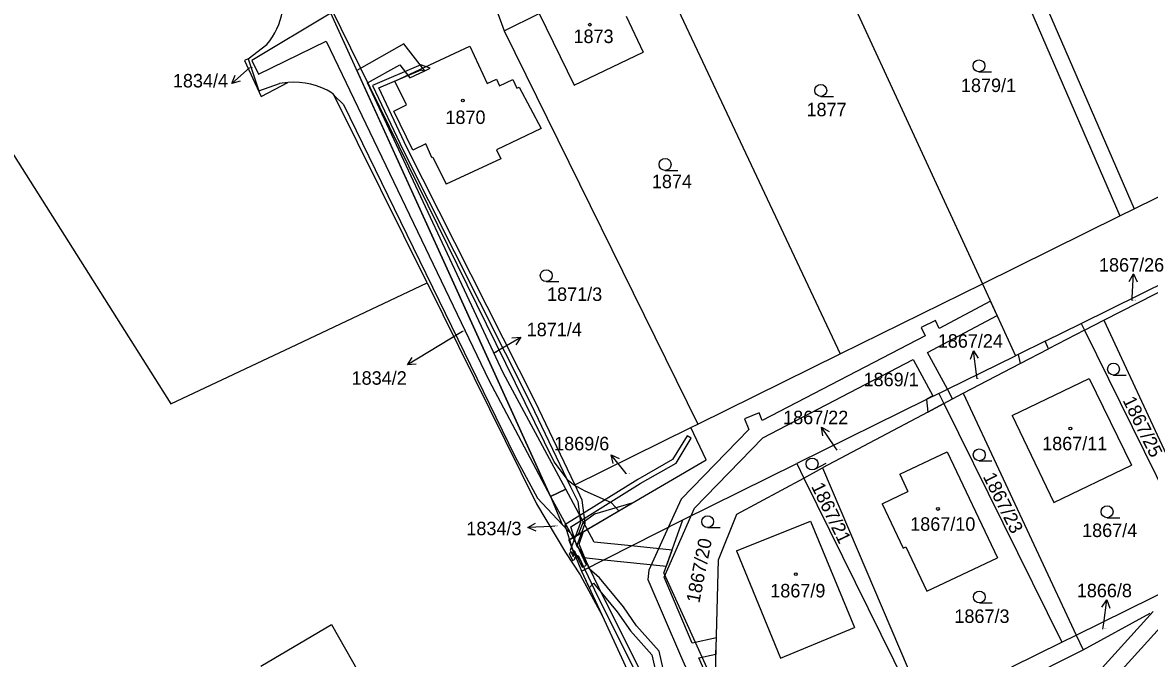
# Model space of a CAD drawing. Extents: x -785744 to -782822, y -1067550 to -1063910.
# Drawn here: x -783860.9 to -783718.8, y -1064902.2 to -1064821.9 of the extents above; entities that cross this region are included whole.
import ezdxf

# ---------------------------------------------------------------- set-up
doc = ezdxf.new("R2010")
doc.units = 0
for name, color, linetype in [('Hranice parcel', 7, 'Continuous'), ('Parcelní čísla', 7, 'Continuous'), ('Pop_ČP_popisy', 7, 'Continuous'), ('Věcná břemena k části', 7, 'Continuous'), ('Značky budov', 7, 'Continuous'), ('Značky kultur', 7, 'Continuous')]:
    doc.layers.add(name, color=color, linetype=linetype)

msp = doc.modelspace()

# ---------------------------------------------------------------- linework, layer by layer
at = {"layer": 'Hranice parcel'}
for p, q in [((-783807.16, -1064853.5), (-783822.25, -1064820.31)), ((-783793.87, -1064877.36), (-783821.95, -1064820.19)), ((-783832.48, -1064826.51), (-783830.11, -1064824.72)), ((-783832.48, -1064826.51), (-783832.93, -1064826.75)), ((-783832.48, -1064826.51), (-783831.13, -1064830.57)), ((-783831.13, -1064830.57), (-783828.53, -1064829.62)), ((-783827.45, -1064829.49), (-783828.53, -1064829.62)), ((-783821.88, -1064830.86), (-783821.61, -1064831.13)), ((-783821.61, -1064831.13), (-783820.43, -1064832.3)), ((-783809.9, -1064854.8), (-783821.61, -1064831.13)), ((-783820.43, -1064832.3), (-783798.85, -1064876.67)), ((-783807.16, -1064853.5), (-783794.32, -1064881.76)), ((-783791.36, -1064880.3), (-783776.65, -1064873.04)), ((-783774.71, -1064877.1), (-783776.65, -1064873.04)), ((-783798.85, -1064876.67), (-783795.97, -1064881.96)), ((-783792.06, -1064879.75), (-783793.87, -1064877.36)), ((-783785.71, -1064883.54), (-783774.71, -1064877.1)), ((-783791.48, -1064880.23), (-783792.06, -1064879.75)), ((-783791.36, -1064880.3), (-783791.48, -1064880.23)), ((-783789.95, -1064881.08), (-783791.36, -1064880.3)), ((-783795.97, -1064881.96), (-783792.86, -1064885.27)), ((-783794.32, -1064881.76), (-783792.86, -1064885.27)), ((-783786.65, -1064882.56), (-783789.95, -1064881.08)), ((-783785.71, -1064883.54), (-783786.65, -1064882.56)), ((-783791.37, -1064886.86), (-783785.71, -1064883.54)), ((-783792.86, -1064885.27), (-783791.37, -1064886.86)), ((-783792.04, -1064887.25), (-783791.37, -1064886.86)), ((-783830.87, -1064903.14), (-783821.95, -1064897.91)), ((-783821.95, -1064897.91), (-783815.91, -1064908.52))]:
    msp.add_line(p, q, dxfattribs=at)
for points in [[(-783744.47, -1064790.68), (-783720.72, -1064845.46)], [(-783746.3, -1064791.47), (-783722.52, -1064846.35)], [(-783765.72, -1064798.84), (-783739.86, -1064854.9)], [(-783803.72, -1064813.27), (-783800.17, -1064822.97)], [(-783781.32, -1064813.79), (-783757.81, -1064863.75)], [(-783800.17, -1064822.97), (-783795.76, -1064820.82)], [(-783795.76, -1064820.82), (-783791.36, -1064829.84)], [(-783784.79, -1064821.15), (-783782.66, -1064825.69)], [(-783800.17, -1064822.97), (-783775.75, -1064872.6)], [(-783813.96, -1064829.34), (-783804.51, -1064824.92)], [(-783804.51, -1064824.92), (-783802.31, -1064829.63)], [(-783791.36, -1064829.84), (-783782.66, -1064825.69)], [(-783832.93, -1064826.75), (-783830.83, -1064831.29)], [(-783812.48, -1064832.31), (-783813.96, -1064829.34)], [(-783802.31, -1064829.63), (-783801.15, -1064829.09)], [(-783801.15, -1064829.09), (-783800.76, -1064829.91)], [(-783800.76, -1064829.91), (-783799.08, -1064829.13)], [(-783799.08, -1064829.13), (-783798.57, -1064830.23)], [(-783720.72, -1064845.46), (-783686.74, -1064828.71)], [(-783830.83, -1064831.29), (-783827.45, -1064829.49)], [(-783798.57, -1064830.23), (-783798.27, -1064830.1)], [(-783798.27, -1064830.1), (-783795.53, -1064835.33)], [(-783814.1, -1064833.12), (-783812.48, -1064832.31)], [(-783811.69, -1064838.05), (-783814.1, -1064833.12)], [(-783795.53, -1064835.33), (-783801.13, -1064837.99)], [(-783862.49, -1064837.96), (-783842.23, -1064870.06)], [(-783810.06, -1064837.25), (-783811.69, -1064838.05)], [(-783809.32, -1064838.97), (-783810.06, -1064837.25)], [(-783809.32, -1064838.97), (-783809.18, -1064838.91)], [(-783809.18, -1064838.91), (-783807.48, -1064842.32)], [(-783800.61, -1064839.12), (-783807.48, -1064842.32)], [(-783801.13, -1064837.99), (-783800.61, -1064839.12)], [(-783739.86, -1064854.9), (-783722.52, -1064846.35)], [(-783722.52, -1064846.35), (-783720.72, -1064845.46)], [(-783826.35, -1064862.56), (-783809.9, -1064854.8)], [(-783809.9, -1064854.8), (-783796.12, -1064882.66)], [(-783757.81, -1064863.75), (-783739.86, -1064854.9)], [(-783739.86, -1064854.9), (-783735.67, -1064863.98)], [(-783727.4, -1064859.91), (-783716.26, -1064854.41)], [(-783724.54, -1064859.5), (-783715.91, -1064855.1)], [(-783731.95, -1064862.15), (-783727.4, -1064859.91)], [(-783727.4, -1064859.91), (-783726.98, -1064860.77)], [(-783726.98, -1064860.77), (-783724.54, -1064859.5)], [(-783724.54, -1064859.5), (-783712.47, -1064885.43)], [(-783726.98, -1064860.77), (-783731.51, -1064863.12)], [(-783726.98, -1064860.77), (-783711.92, -1064891.3)], [(-783842.23, -1064870.06), (-783826.35, -1064862.56)], [(-783731.95, -1064862.15), (-783735.34, -1064863.82)], [(-783735.11, -1064864.98), (-783731.51, -1064863.12)], [(-783775.75, -1064872.6), (-783757.81, -1064863.75)], [(-783744.27, -1064868.22), (-783735.67, -1064863.98)], [(-783735.34, -1064863.82), (-783735.67, -1064863.98)], [(-783742.28, -1064868.7), (-783735.11, -1064864.98)], [(-783736.13, -1064871.51), (-783726.41, -1064866.84)], [(-783726.41, -1064866.84), (-783721.08, -1064877.79)], [(-783745.34, -1064868.75), (-783746.9, -1064869.52), (-783763.28, -1064877.6)], [(-783745.34, -1064868.75), (-783744.27, -1064868.22)], [(-783745.34, -1064868.75), (-783744.72, -1064870.01)], [(-783743.62, -1064869.42), (-783742.28, -1064868.7)], [(-783742.28, -1064868.7), (-783728.03, -1064899.24)], [(-783744.72, -1064870.01), (-783746.76, -1064871.09)], [(-783744.72, -1064870.01), (-783743.62, -1064869.42)], [(-783744.72, -1064870.01), (-783729.86, -1064900.14)], [(-783746.76, -1064871.09), (-783760.02, -1064878.15)], [(-783736.13, -1064871.51), (-783730.84, -1064882.49)], [(-783776.65, -1064873.04), (-783775.75, -1064872.6)], [(-783750.28, -1064878.93), (-783744.32, -1064876.13)], [(-783744.32, -1064876.13), (-783737.96, -1064889.49)], [(-783777.63, -1064884.67), (-783763.28, -1064877.6)], [(-783763.28, -1064877.6), (-783762.38, -1064879.43)], [(-783762.38, -1064879.43), (-783760.02, -1064878.15)], [(-783760.02, -1064878.15), (-783747.04, -1064908.62)], [(-783750.28, -1064878.93), (-783749.25, -1064881.13)], [(-783730.84, -1064882.49), (-783721.08, -1064877.79)], [(-783770.83, -1064883.97), (-783762.38, -1064879.43)], [(-783762.38, -1064879.43), (-783747.8, -1064908.99)], [(-783752.5, -1064882.69), (-783749.25, -1064881.13)], [(-783796.12, -1064882.66), (-783792.44, -1064888.8)], [(-783752.5, -1064882.69), (-783749.86, -1064888.27)], [(-783790.41, -1064891.17), (-783777.63, -1064884.67)], [(-783780.04, -1064891.43), (-783777.63, -1064884.67)], [(-783773.13, -1064889.72), (-783770.83, -1064883.97)], [(-783770.87, -1064888.61), (-783761.56, -1064884.85)], [(-783761.56, -1064884.85), (-783756, -1064898.27)], [(-783792.04, -1064887.25), (-783790.41, -1064891.17)], [(-783792.44, -1064888.8), (-783790.58, -1064891.61)], [(-783770.87, -1064888.61), (-783765.31, -1064902.13)], [(-783749.86, -1064888.27), (-783749.53, -1064888.11)], [(-783749.53, -1064888.11), (-783746.88, -1064893.71)], [(-783773.58, -1064905.66), (-783773.13, -1064889.72)], [(-783746.88, -1064893.71), (-783737.96, -1064889.49)], [(-783790.58, -1064891.61), (-783787.83, -1064896.76)], [(-783790.41, -1064891.17), (-783787.83, -1064896.76)], [(-783780.04, -1064891.43), (-783773.58, -1064905.66)], [(-783728.03, -1064899.24), (-783711.92, -1064891.3)], [(-783787.83, -1064896.76), (-783762.5, -1064951.77)], [(-783727.17, -1064901.08), (-783718.71, -1064896.46)], [(-783765.31, -1064902.13), (-783756, -1064898.27)], [(-783736.14, -1064903.24), (-783729.86, -1064900.14)], [(-783729.86, -1064900.14), (-783728.03, -1064899.24)], [(-783728.03, -1064899.24), (-783727.17, -1064901.08)], [(-783735.29, -1064905.16), (-783727.17, -1064901.08)]]:
    msp.add_lwpolyline(points, dxfattribs=at)
for centre, radius, start, end in [((-783836.81, -1064819.05), 8.78, 319.7853, 21.0373), ((-783826.75, -1064838.65), 9.19, 57.9905, 94.3731)]:
    msp.add_arc(centre, radius, start, end, dxfattribs=at)
at = {"layer": 'Pop_ČP_popisy'}
for p, q in [((-783832.28, -1064827.66), (-783834.54, -1064829.63)), ((-783720.97, -1064856.64), (-783720.81, -1064853.64)), ((-783800.68, -1064863.15), (-783798.08, -1064861.65)), ((-783740.61, -1064866.32), (-783741, -1064863.35)), ((-783809.82, -1064863.59), (-783812.38, -1064865.15)), ((-783758.46, -1064875.47), (-783760.17, -1064873.01)), ((-783784.8, -1064878.83), (-783786.69, -1064876.5)), ((-783794.19, -1064885.52), (-783797.19, -1064885.66)), ((-783724.57, -1064897.74), (-783724.16, -1064894.77))]:
    msp.add_line(p, q, dxfattribs=at)
for points in [[(-783833.46, -1064829.35), (-783834.54, -1064829.63), (-783834.12, -1064828.6)], [(-783721.36, -1064854.62), (-783720.81, -1064853.64), (-783720.36, -1064854.67)], [(-783720.99, -1064857.03), (-783720.97, -1064856.64)], [(-783805.44, -1064860.93), (-783809.82, -1064863.59)], [(-783799.2, -1064861.72), (-783798.08, -1064861.65), (-783798.7, -1064862.59)], [(-783801.54, -1064863.65), (-783800.68, -1064863.15)], [(-783741.37, -1064864.4), (-783741, -1064863.35), (-783740.38, -1064864.27)], [(-783811.27, -1064865.06), (-783812.38, -1064865.15), (-783811.79, -1064864.2)], [(-783740.53, -1064866.89), (-783740.61, -1064866.32)], [(-783760.01, -1064874.11), (-783760.17, -1064873.01), (-783759.19, -1064873.54)], [(-783758.17, -1064875.89), (-783758.46, -1064875.47)], [(-783786.45, -1064877.59), (-783786.69, -1064876.5), (-783785.67, -1064876.96)], [(-783784.74, -1064878.91), (-783784.8, -1064878.83)], [(-783796.16, -1064886.11), (-783797.19, -1064885.66), (-783796.21, -1064885.11)], [(-783793.79, -1064885.5), (-783794.19, -1064885.52)], [(-783724.79, -1064895.69), (-783724.16, -1064894.77), (-783723.8, -1064895.83)], [(-783724.67, -1064898.47), (-783724.57, -1064897.74)]]:
    msp.add_lwpolyline(points, dxfattribs=at)
at = {"layer": 'Věcná břemena k části'}
for points in [[(-783822.05, -1064820.75), (-783831.99, -1064826.75)], [(-783807.16, -1064853.5), (-783822.05, -1064820.75)], [(-783831.17, -1064828.45), (-783822.65, -1064824.3)], [(-783822.65, -1064824.3), (-783802.13, -1064867.06)], [(-783812.83, -1064824.63), (-783818.76, -1064827.98)], [(-783810.17, -1064828.02), (-783812.83, -1064824.63)], [(-783831.99, -1064826.75), (-783831.17, -1064828.45)], [(-783818.76, -1064827.98), (-783807.16, -1064853.5)], [(-783817.43, -1064829.56), (-783813.35, -1064827.26)], [(-783810.68, -1064827.27), (-783816.79, -1064829.88)], [(-783815.99, -1064830.18), (-783810.66, -1064827.91)], [(-783813.35, -1064827.26), (-783812.06, -1064828.91)], [(-783809.5, -1064827.71), (-783810.68, -1064827.27)], [(-783810.66, -1064827.91), (-783810.27, -1064828.07)], [(-783810.27, -1064828.07), (-783809.5, -1064827.71)], [(-783812.06, -1064828.91), (-783810.17, -1064828.02)], [(-783800.29, -1064866.14), (-783817.43, -1064829.56)], [(-783816.79, -1064829.88), (-783812.98, -1064837.95)], [(-783812.44, -1064837.69), (-783815.99, -1064830.18)], [(-783812.98, -1064837.95), (-783796.82, -1064870.04)], [(-783796.28, -1064869.76), (-783812.44, -1064837.69)], [(-783794.32, -1064881.76), (-783807.16, -1064853.5)], [(-783807.16, -1064853.5), (-783794.32, -1064881.76)], [(-783738.85, -1064857.08), (-783745.32, -1064860.53)], [(-783738.01, -1064858.91), (-783738.85, -1064857.08)], [(-783746.79, -1064863.58), (-783738.01, -1064858.91)], [(-783745.8, -1064859.55), (-783747.6, -1064860.43)], [(-783747.6, -1064860.43), (-783747.1, -1064861.46)], [(-783745.32, -1064860.53), (-783745.8, -1064859.55)], [(-783747.1, -1064861.46), (-783767.64, -1064872.15)], [(-783731.95, -1064862.15), (-783735.34, -1064863.82)], [(-783735.11, -1064864.98), (-783731.51, -1064863.12)], [(-783731.51, -1064863.12), (-783731.95, -1064862.15)], [(-783767.54, -1064874.35), (-783748.58, -1064864.48)], [(-783748.58, -1064864.48), (-783746.1, -1064869.06)], [(-783744.27, -1064868.22), (-783746.79, -1064863.58)], [(-783735.34, -1064863.82), (-783735.11, -1064864.98)], [(-783792.42, -1064880.82), (-783800.29, -1064866.14)], [(-783802.13, -1064867.06), (-783794.32, -1064881.76)], [(-783746.1, -1064869.06), (-783746.91, -1064869.48)], [(-783743.62, -1064869.42), (-783744.27, -1064868.22)], [(-783796.82, -1064870.04), (-783791.8, -1064880.52)], [(-783791.27, -1064880.25), (-783796.28, -1064869.76)], [(-783746.91, -1064869.48), (-783746.9, -1064869.52)], [(-783746.9, -1064869.52), (-783746.76, -1064871.09)], [(-783746.76, -1064871.09), (-783744.72, -1064870.01), (-783743.62, -1064869.42)], [(-783768.04, -1064871.2), (-783769.88, -1064871.96)], [(-783769.88, -1064871.96), (-783769.33, -1064873.31)], [(-783767.64, -1064872.15), (-783768.04, -1064871.2)], [(-783769.33, -1064873.31), (-783777.84, -1064882.09)], [(-783777.09, -1064874.09), (-783778.94, -1064877.09)], [(-783778.5, -1064877.53), (-783776.58, -1064874.4)], [(-783776.58, -1064874.4), (-783777.09, -1064874.09)], [(-783776.16, -1064883.23), (-783767.54, -1064874.35)], [(-783778.94, -1064877.09), (-783783.32, -1064879.59)], [(-783783.02, -1064880.11), (-783778.5, -1064877.53)], [(-783783.32, -1064879.59), (-783792.51, -1064885.33)], [(-783791.8, -1064880.52), (-783790.91, -1064882.38)], [(-783791.79, -1064885.59), (-783783.02, -1064880.11)], [(-783790.33, -1064882.22), (-783791.27, -1064880.25)], [(-783792.42, -1064880.82), (-783794.32, -1064881.76)], [(-783794.32, -1064881.76), (-783792.42, -1064880.82)], [(-783794.32, -1064881.76), (-783790.14, -1064889.45)], [(-783788.84, -1064887.51), (-783792.42, -1064880.82)], [(-783790.91, -1064882.38), (-783790.57, -1064885.04)], [(-783789.95, -1064885.12), (-783790.33, -1064882.22)], [(-783790.18, -1064886.16), (-783784.1, -1064882.6)], [(-783784.1, -1064882.6), (-783788.77, -1064883.98)], [(-783780.02, -1064891.92), (-783776.16, -1064883.23)], [(-783777.84, -1064882.09), (-783779.45, -1064885.59)], [(-783788.77, -1064883.98), (-783790.26, -1064885.08)], [(-783792.51, -1064885.33), (-783791.55, -1064888.44)], [(-783790.99, -1064888.1), (-783791.79, -1064885.59)], [(-783790.57, -1064885.04), (-783791.2, -1064886.76)], [(-783790.38, -1064886.28), (-783791.2, -1064886.76)], [(-783791.2, -1064886.76), (-783790.38, -1064886.28)], [(-783790.99, -1064887.9), (-783790.38, -1064886.28)], [(-783790.26, -1064885.08), (-783790.84, -1064886.55)], [(-783790.74, -1064887.77), (-783790.18, -1064886.16)], [(-783790.38, -1064886.28), (-783789.95, -1064885.12)], [(-783779.45, -1064885.59), (-783781.95, -1064891.05)], [(-783790.84, -1064886.55), (-783792.04, -1064887.25)], [(-783792.04, -1064887.25), (-783791.55, -1064888.44)], [(-783791.2, -1064886.76), (-783791.69, -1064888.09)], [(-783784.16, -1064887.99), (-783788.84, -1064887.51)], [(-783791.65, -1064888.79), (-783791.98, -1064888.95)], [(-783791.98, -1064888.95), (-783791.56, -1064889.81)], [(-783791.69, -1064888.09), (-783791.86, -1064888.56)], [(-783791.86, -1064888.56), (-783791.49, -1064889.33)], [(-783791.69, -1064888.09), (-783791.35, -1064888.92)], [(-783791.35, -1064888.92), (-783791.69, -1064888.09)], [(-783791.58, -1064888.94), (-783791.65, -1064888.79)], [(-783791.38, -1064888.82), (-783791.58, -1064888.94)], [(-783791.55, -1064888.44), (-783791.21, -1064888.72)], [(-783791.55, -1064888.44), (-783791.38, -1064888.82)], [(-783791.49, -1064889.33), (-783791.35, -1064888.92)], [(-783791.21, -1064888.72), (-783791.38, -1064888.82)], [(-783791.38, -1064888.82), (-783791.15, -1064889.39)], [(-783791.15, -1064889.39), (-783791.38, -1064888.82)], [(-783791.38, -1064888.82), (-783791.15, -1064889.39)], [(-783791.35, -1064888.92), (-783791.27, -1064888.71)], [(-783791.27, -1064888.71), (-783790.35, -1064890.65)], [(-783789.81, -1064890.39), (-783790.99, -1064887.9)], [(-783790.47, -1064888.6), (-783790.99, -1064888.1)], [(-783789.52, -1064890.72), (-783790.74, -1064887.77)], [(-783789.47, -1064890.69), (-783790.47, -1064888.6)], [(-783779, -1064888.52), (-783784.16, -1064887.99)], [(-783779.72, -1064890.52), (-783779, -1064888.52)], [(-783791.56, -1064889.81), (-783791.23, -1064889.65)], [(-783791.31, -1064889.48), (-783791.15, -1064889.39)], [(-783791.23, -1064889.65), (-783791.31, -1064889.48)], [(-783791.15, -1064889.39), (-783790.85, -1064889.21)], [(-783791.15, -1064889.39), (-783790.41, -1064891.17)], [(-783790.85, -1064889.21), (-783790.01, -1064890.97)], [(-783790.35, -1064890.65), (-783789.81, -1064890.39)], [(-783790.14, -1064889.45), (-783787.55, -1064889.72)], [(-783787.55, -1064889.72), (-783779.72, -1064890.52)], [(-783790.41, -1064891.17), (-783789.45, -1064893.26)], [(-783790.01, -1064890.97), (-783788.78, -1064893.54)], [(-783789.44, -1064890.89), (-783789.52, -1064890.72)], [(-783788.26, -1064893.24), (-783789.47, -1064890.69)], [(-783788.17, -1064892.03), (-783789.44, -1064890.89)], [(-783781.95, -1064891.05), (-783782.06, -1064892.24)], [(-783776.45, -1064900.25), (-783780.02, -1064891.92)], [(-783789.45, -1064893.26), (-783788.91, -1064892.7)], [(-783788.91, -1064892.7), (-783785.94, -1064896.28)], [(-783778.17, -1064913.45), (-783788.26, -1064893.24)], [(-783785.15, -1064895.68), (-783788.17, -1064892.03)], [(-783782.06, -1064892.24), (-783777.96, -1064901.8)], [(-783729.95, -1064912.06), (-783712.98, -1064893.34)], [(-783788.78, -1064893.54), (-783778.85, -1064913.44)], [(-783783.47, -1064898.06), (-783785.15, -1064895.68)], [(-783785.94, -1064896.28), (-783784.26, -1064898.68)], [(-783718.32, -1064896.25), (-783731.19, -1064910.46)], [(-783784.26, -1064898.68), (-783781.55, -1064901.73)], [(-783780.63, -1064901.26), (-783783.47, -1064898.06)], [(-783773.41, -1064899.6), (-783776.45, -1064900.25)], [(-783773.47, -1064901.66), (-783773.41, -1064899.6)], [(-783781.55, -1064901.73), (-783780.88, -1064904.69)], [(-783779.92, -1064904.42), (-783780.63, -1064901.26)], [(-783777.96, -1064901.8), (-783768.67, -1064922.92)], [(-783775.63, -1064902.12), (-783773.47, -1064901.66)], [(-783767.25, -1064921.17), (-783775.63, -1064902.12)]]:
    msp.add_lwpolyline(points, dxfattribs=at)
at = {"layer": 'Značky budov'}
for centre in [(-783789.37, -1064822.21), (-783805.39, -1064831.77), (-783728.77, -1064873.16), (-783745.47, -1064883.32), (-783763.39, -1064891.56)]:
    msp.add_circle(centre, 0.175, dxfattribs=at)
at = {"layer": 'Značky kultur'}
for p, q in [((-783740.3, -1064828.15), (-783738.7, -1064828.15)), ((-783760.25, -1064831.26), (-783758.65, -1064831.26)), ((-783779.88, -1064840.6), (-783778.28, -1064840.6)), ((-783794.88, -1064854.63), (-783793.28, -1064854.63)), ((-783723.33, -1064866.42), (-783721.73, -1064866.42)), ((-783760.99, -1064878.3), (-783759.58, -1064877.54)), ((-783740.26, -1064877.24), (-783738.66, -1064877.24)), ((-783724.14, -1064884.42), (-783722.54, -1064884.42)), ((-783774.52, -1064885.67), (-783772.92, -1064885.67)), ((-783740.25, -1064895.18), (-783738.65, -1064895.18))]:
    msp.add_line(p, q, dxfattribs=at)
for centre in [(-783740.3, -1064827.4), (-783760.25, -1064830.51), (-783779.88, -1064839.85), (-783794.88, -1064853.88), (-783723.33, -1064865.67), (-783740.26, -1064876.49), (-783761.34, -1064877.64), (-783724.14, -1064883.67), (-783774.52, -1064884.92), (-783740.25, -1064894.43)]:
    msp.add_circle(centre, 0.75, dxfattribs=at)

# ---------------------------------------------------------------- texts
at = {"layer": 'Parcelní čísla'}
for s, height, p in [('1873', 1.7, (-783791.44, -1064824.53)), ('1834/4', 0.1, (-783832.28, -1064827.66)), ('1879/1', 1.7, (-783742.57, -1064830.71)), ('1877', 1.7, (-783762.05, -1064833.77)), ('1870', 1.7, (-783807.59, -1064834.74)), ('1874', 1.7, (-783781.55, -1064842.84)), ('1871/3', 1.7, (-783794.77, -1064857.07)), ('1867/26', 0.1, (-783720.99, -1064857.03)), ('1834/2', 0.1, (-783805.44, -1064860.93)), ('1871/4', 0.1, (-783801.54, -1064863.65)), ('1869/1', 1.7, (-783754.85, -1064867.83)), ('1867/24', 0.1, (-783740.53, -1064866.89)), ('1867/11', 1.7, (-783732.33, -1064875.91)), ('1867/22', 0.1, (-783758.17, -1064875.89)), ('1869/6', 0.1, (-783784.74, -1064878.91)), ('1867/10', 1.7, (-783748.97, -1064886.07)), ('1834/3', 0.1, (-783793.79, -1064885.5)), ('1867/4', 1.7, (-783727.29, -1064886.86)), ('1867/9', 1.7, (-783766.62, -1064894.48)), ('1867/3', 1.7, (-783743.4, -1064897.7)), ('1866/8', 0.1, (-783724.67, -1064898.47))]:
    msp.add_text(s, height=height, dxfattribs=at).set_placement(p)
for s, rotation, p in [('1867/25', 296.2414, (-783722.22, -1064869.61)), ('1867/23', 296.5237, (-783739.84, -1064879.23)), ('1867/21', 295.9844, (-783761.49, -1064880.47)), ('1867/20', 78.7117, (-783775.57, -1064895.27))]:
    msp.add_text(s, height=1.7, rotation=rotation, dxfattribs=at).set_placement(p)
at = {"layer": 'Pop_ČP_popisy'}
for s, p in [('1834/4', (-783841.96, -1064830.13)), ('1867/26', (-783725.16, -1064853.37)), ('1871/4', (-783797.34, -1064861.52)), ('1867/24', (-783745.49, -1064862.97)), ('1834/2', (-783819.42, -1064867.64)), ('1867/22', (-783765, -1064872.62)), ('1869/6', (-783793.88, -1064875.92)), ('1834/3', (-783804.95, -1064886.63)), ('1866/8', (-783727.96, -1064894.46))]:
    msp.add_text(s, height=1.7, dxfattribs=at).set_placement(p)

doc.saveas('drawing.dxf')
